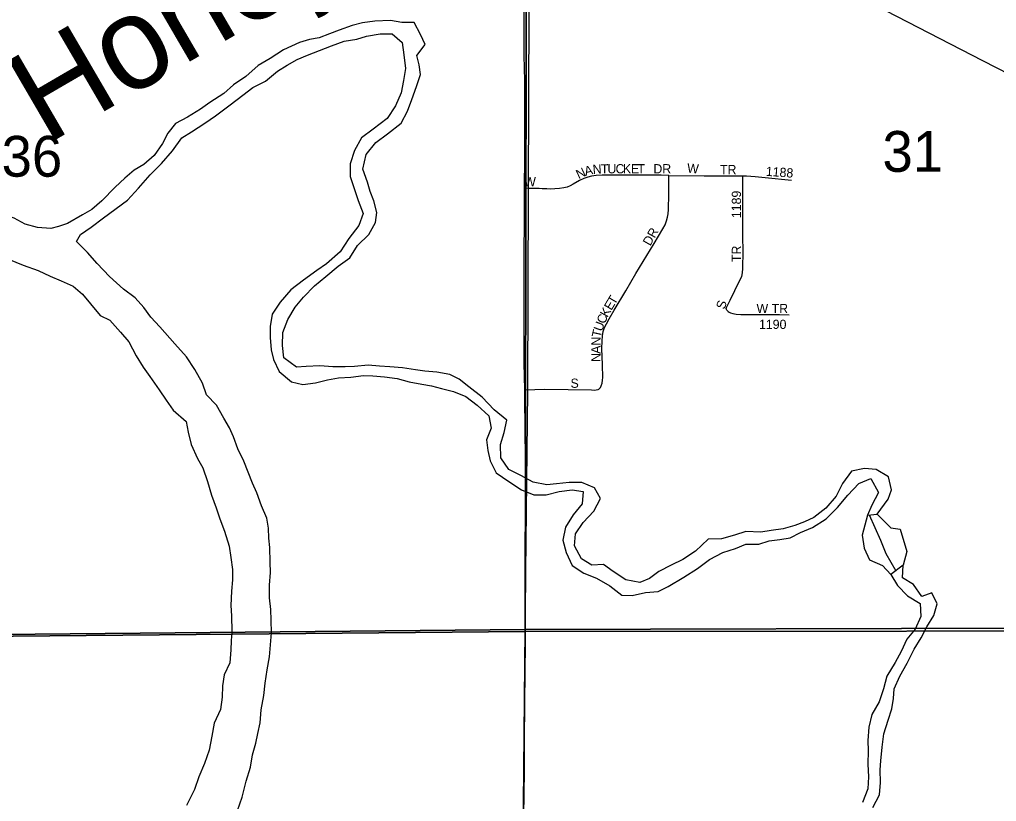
# Model space of a CAD drawing. Extents: x 0 to 34, y 0 to 22.
# Drawn here: x 5.204 to 5.705, y 17.325 to 17.726 of the extents above; entities that cross this region are included whole.
import ezdxf

# ---------------------------------------------------------------- set-up
doc = ezdxf.new("R2010")
doc.units = 0
for name, color, linetype in [('GM_X_County_Road', 7, 'Continuous'), ('GM_X_Major_River', 7, 'Continuous'), ('GM_X_Major_River_Text', 7, 'Continuous'), ('GM_X_Minor_Lake', 7, 'Continuous'), ('GM_X_Minor_River', 7, 'Continuous'), ('GM_X_Section', 7, 'Continuous'), ('GM_X_Section_Text', 7, 'Continuous'), ('GM_X_Township', 7, 'Continuous'), ('GM_X_Township_Subdivision', 7, 'Continuous'), ('GM_X_Township_Subdivision_Text', 7, 'Continuous'), ('GM_X_US_Route', 7, 'Continuous')]:
    doc.layers.add(name, color=color, linetype=linetype)

msp = doc.modelspace()

# ---------------------------------------------------------------- linework, layer by layer
at = {"layer": 'GM_X_County_Road'}
for points in [[(5.4631, 17.63929), (5.4631, 17.63971), (5.46326, 17.65463), (5.46329, 17.66302), (5.46333, 17.67359), (5.46336, 17.68415), (5.46323, 17.6944), (5.46296, 17.70745), (5.46293, 17.7314), (5.4629, 17.74227), (5.46276, 17.75471), (5.46285, 17.76621), (5.46292, 17.77833), (5.46283, 17.79947), (5.46286, 17.81097), (5.46292, 17.81843), (5.46298, 17.8257)], [(5.46322, 17.53596), (5.46309, 17.54282), (5.46307, 17.54468), (5.46302, 17.54778), (5.46292, 17.55369), (5.4629, 17.56362), (5.46289, 17.57231), (5.46292, 17.57697), (5.46294, 17.58443), (5.46297, 17.59375), (5.46301, 17.6037), (5.46299, 17.61209), (5.46313, 17.61611), (5.46311, 17.6189), (5.46313, 17.62107), (5.46311, 17.62666), (5.4631, 17.63131), (5.46309, 17.63598), (5.4631, 17.63929)], [(5.46375, 17.48363), (5.46358, 17.49915), (5.46346, 17.51687), (5.46333, 17.53055), (5.46322, 17.53596)], [(5.46362, 17.41484), (5.46367, 17.42552), (5.46378, 17.43826), (5.46379, 17.44293), (5.46388, 17.45286), (5.46385, 17.46591), (5.46377, 17.48175), (5.46375, 17.48363)], [(5.46288, 17.32327), (5.46309, 17.34596), (5.46312, 17.35529), (5.46325, 17.37548), (5.46357, 17.40594), (5.46362, 17.41484)]]:
    msp.add_lwpolyline(points, dxfattribs=at)
at = {"layer": 'GM_X_Major_River'}
for points in [[(5.50372, 17.44636), (5.49765, 17.44603), (5.49236, 17.44929), (5.48881, 17.45596), (5.48923, 17.46203), (5.49326, 17.46788), (5.49861, 17.47372), (5.50207, 17.48014), (5.49908, 17.48567), (5.49246, 17.48837), (5.48601, 17.48842), (5.47955, 17.48771), (5.47461, 17.48718), (5.46761, 17.48856), (5.46118, 17.49203), (5.45513, 17.49511), (5.451, 17.50102), (5.45086, 17.50785), (5.45261, 17.5141), (5.45399, 17.52035), (5.44758, 17.52571), (5.44136, 17.53221), (5.43457, 17.53738), (5.42967, 17.5414), (5.42475, 17.54372), (5.41812, 17.54491), (5.41205, 17.54552), (5.40712, 17.54613), (5.40049, 17.54713), (5.39404, 17.54775), (5.38873, 17.54798), (5.38286, 17.54859), (5.37583, 17.54788), (5.37109, 17.54773), (5.36482, 17.54778), (5.35819, 17.54821), (5.35116, 17.54788), (5.34623, 17.54754), (5.33962, 17.55233), (5.33891, 17.5586), (5.33915, 17.56524), (5.34167, 17.57205), (5.34551, 17.57828), (5.34972, 17.58337), (5.35545, 17.58921), (5.36118, 17.5941), (5.36748, 17.59936), (5.37358, 17.60368), (5.37742, 17.60991), (5.38334, 17.61556), (5.38662, 17.6218), (5.38741, 17.62691), (5.38575, 17.63281), (5.38388, 17.63756), (5.38259, 17.64251), (5.38017, 17.64917), (5.38194, 17.65655), (5.38691, 17.66278), (5.39283, 17.66728), (5.39989, 17.67273), (5.40316, 17.67878), (5.40529, 17.68483), (5.4078, 17.69146), (5.40975, 17.6977), (5.40902, 17.70264), (5.40792, 17.70739), (5.41214, 17.71305), (5.40971, 17.71819), (5.40653, 17.72429), (5.40027, 17.72434), (5.39439, 17.72533), (5.38642, 17.72501), (5.37996, 17.72411), (5.37464, 17.72282), (5.36798, 17.72041), (5.36304, 17.71855), (5.35771, 17.7165), (5.35277, 17.71559), (5.34764, 17.71411), (5.33945, 17.71038), (5.33259, 17.70588), (5.32649, 17.70232), (5.32019, 17.69667), (5.31389, 17.69236), (5.30893, 17.68784), (5.30169, 17.68334), (5.29692, 17.67996), (5.29025, 17.67584), (5.28415, 17.67247), (5.28013, 17.66757), (5.27744, 17.66228), (5.27322, 17.65605), (5.26787, 17.65153), (5.26292, 17.64854), (5.25814, 17.6444), (5.25318, 17.63988), (5.2463, 17.63291), (5.24114, 17.6284), (5.23638, 17.62559), (5.22876, 17.62128), (5.224, 17.61961)], [(5.23536, 17.61563), (5.24089, 17.61929), (5.24718, 17.62418), (5.25939, 17.63319), (5.26513, 17.63941), (5.27106, 17.6462), (5.27698, 17.65203), (5.28253, 17.65844), (5.28732, 17.66524), (5.29228, 17.66824), (5.29914, 17.67274), (5.30467, 17.67649), (5.31211, 17.68213), (5.3186, 17.68701), (5.32375, 17.69096), (5.33023, 17.69432), (5.33633, 17.6994), (5.34129, 17.7024), (5.34643, 17.70539), (5.35176, 17.70763), (5.36413, 17.71228), (5.3706, 17.7147), (5.37706, 17.71579), (5.382, 17.71727), (5.38903, 17.71854), (5.39529, 17.71849), (5.40038, 17.71409), (5.40128, 17.70782), (5.40199, 17.7008), (5.401, 17.69454), (5.39981, 17.68829), (5.39692, 17.68167), (5.3927, 17.67506), (5.38545, 17.66962), (5.37953, 17.66511), (5.37588, 17.65868), (5.37374, 17.65187), (5.3737, 17.64542), (5.37574, 17.63914), (5.37778, 17.63306), (5.38039, 17.6264), (5.37807, 17.62015), (5.37308, 17.61355), (5.36848, 17.60676), (5.36161, 17.60055), (5.35665, 17.59717), (5.34978, 17.5921), (5.34329, 17.58721), (5.33775, 17.5808), (5.33372, 17.57476), (5.33272, 17.56832), (5.33268, 17.56282), (5.3332, 17.55636), (5.3343, 17.55142), (5.3373, 17.54533), (5.34352, 17.53997), (5.34939, 17.5386), (5.35585, 17.5395), (5.36212, 17.54097), (5.36763, 17.54206), (5.37408, 17.54239), (5.38054, 17.5433), (5.38528, 17.54307), (5.39135, 17.54264), (5.39779, 17.54165), (5.40404, 17.54008), (5.41048, 17.53889), (5.41541, 17.53791), (5.42052, 17.53654), (5.42677, 17.53498), (5.43302, 17.53246), (5.43887, 17.52805), (5.4449, 17.52251), (5.44599, 17.51624), (5.44367, 17.51018), (5.44439, 17.50487), (5.44549, 17.49954), (5.44867, 17.49326), (5.45509, 17.48885), (5.4615, 17.48462), (5.46794, 17.48211), (5.4742, 17.48206), (5.48085, 17.48372), (5.4875, 17.48462), (5.49318, 17.48382), (5.49276, 17.47737), (5.48816, 17.47171), (5.48413, 17.46548), (5.48276, 17.45885), (5.48442, 17.45239), (5.48759, 17.44572), (5.49364, 17.44188), (5.50007, 17.43937), (5.50687, 17.43533), (5.51309, 17.43054), (5.51841, 17.4305), (5.52525, 17.43197), (5.5317, 17.43249), (5.53684, 17.43511), (5.54485, 17.43979), (5.5519, 17.44429)], [(5.224, 17.61961), (5.2201, 17.61868), (5.21337, 17.61912), (5.20694, 17.62088), (5.20127, 17.62396), (5.19635, 17.6257), (5.1901, 17.62803), (5.18387, 17.63168), (5.17745, 17.63571), (5.17235, 17.63954), (5.16537, 17.64491), (5.15973, 17.65197), (5.15673, 17.65712)], [(5.31591, 17.3201), (5.31824, 17.32691), (5.32039, 17.33524), (5.32253, 17.34244), (5.32352, 17.34869), (5.32528, 17.35475), (5.32626, 17.35967), (5.32744, 17.36517), (5.32806, 17.3718), (5.32944, 17.37919), (5.33005, 17.38545), (5.33105, 17.39227), (5.33224, 17.3989), (5.33328, 17.41122), (5.33314, 17.41768), (5.33299, 17.42318), (5.33227, 17.42926), (5.33232, 17.43571), (5.33275, 17.44215), (5.3326, 17.44747), (5.33246, 17.45506), (5.33193, 17.4598), (5.33178, 17.46493), (5.33086, 17.47006), (5.32825, 17.47634), (5.32584, 17.483), (5.3236, 17.48795), (5.31913, 17.49936), (5.31614, 17.50565), (5.3139, 17.51174), (5.31185, 17.51649), (5.30885, 17.52145), (5.30511, 17.52812), (5.30002, 17.53328), (5.29798, 17.53937), (5.29405, 17.54642), (5.28973, 17.5529), (5.28371, 17.55958), (5.27599, 17.56818), (5.27147, 17.57315), (5.26791, 17.57811), (5.26339, 17.58307), (5.25735, 17.58748), (5.25019, 17.59399), (5.24397, 17.60068), (5.23889, 17.60641), (5.23324, 17.61195), (5.23536, 17.61563)], [(5.19846, 17.60292), (5.20602, 17.59982), (5.21359, 17.59711), (5.21983, 17.59422), (5.22551, 17.5919), (5.23156, 17.58901), (5.23646, 17.58499), (5.24041, 17.58002), (5.24549, 17.5741), (5.2504, 17.5716), (5.25586, 17.56549), (5.26019, 17.56052), (5.26393, 17.55328), (5.26749, 17.54756), (5.27087, 17.5428), (5.27576, 17.53593), (5.27932, 17.53059), (5.28289, 17.52544), (5.28949, 17.5197), (5.29059, 17.51419), (5.29206, 17.50792), (5.29542, 17.50068), (5.29804, 17.49592), (5.30046, 17.48888), (5.30249, 17.48184), (5.30491, 17.47537), (5.30677, 17.46967), (5.30919, 17.46339), (5.3116, 17.45578), (5.3125, 17.44989), (5.31341, 17.44382), (5.31337, 17.43851), (5.31275, 17.43263), (5.31251, 17.42523), (5.31285, 17.41992), (5.31298, 17.41195), (5.31257, 17.40721), (5.31254, 17.40246), (5.31192, 17.39583), (5.30903, 17.38978), (5.30823, 17.38409), (5.30799, 17.37821), (5.30719, 17.37196), (5.30391, 17.36497), (5.30272, 17.35833), (5.30134, 17.35113), (5.29902, 17.34432), (5.29612, 17.33733), (5.2938, 17.33089), (5.28975, 17.32277)], [(5.64412, 17.47205), (5.64968, 17.47978), (5.65143, 17.4847), (5.64977, 17.49135), (5.64353, 17.49501), (5.63747, 17.49562), (5.63082, 17.49415), (5.62621, 17.48793), (5.62294, 17.48131), (5.61777, 17.47528), (5.61148, 17.4704), (5.60672, 17.46815), (5.60177, 17.4663), (5.59588, 17.46463), (5.58961, 17.46373), (5.58429, 17.46282), (5.57671, 17.46326), (5.57081, 17.46141), (5.56416, 17.45956), (5.55732, 17.45923), (5.55083, 17.45321), (5.54434, 17.4489), (5.53844, 17.44591), (5.53197, 17.44273), (5.5272, 17.43916), (5.52225, 17.43711), (5.51505, 17.4385), (5.50863, 17.44272), (5.50372, 17.44636)], [(5.5519, 17.44429), (5.558, 17.4488), (5.56486, 17.45254), (5.57133, 17.45457), (5.57666, 17.45681), (5.5833, 17.45676), (5.58862, 17.45843), (5.59413, 17.45914), (5.59945, 17.46005), (5.60478, 17.46267), (5.61087, 17.46528), (5.61792, 17.46978), (5.62366, 17.47562), (5.62902, 17.48184), (5.63456, 17.48787), (5.64084, 17.49047), (5.64478, 17.48323), (5.64131, 17.47681), (5.639, 17.4717), (5.64412, 17.47205)], [(5.64412, 17.47205), (5.65109, 17.46516), (5.65583, 17.46437), (5.65933, 17.45306), (5.6574, 17.44595)], [(5.6574, 17.44595), (5.65111, 17.44126), (5.65448, 17.43554), (5.65956, 17.43019), (5.66618, 17.42634), (5.66651, 17.4197), (5.66361, 17.41308), (5.65921, 17.40799), (5.65632, 17.40176), (5.65324, 17.39609), (5.64902, 17.3891), (5.64726, 17.38247), (5.64513, 17.37585), (5.64128, 17.36943), (5.63972, 17.3628), (5.63929, 17.35597), (5.63944, 17.35066), (5.6392, 17.34383), (5.63953, 17.33738), (5.6393, 17.33131), (5.63659, 17.32431)], [(5.64188, 17.32162), (5.64516, 17.32823), (5.64577, 17.33449), (5.64563, 17.34094), (5.64585, 17.34568), (5.64666, 17.35269), (5.64747, 17.35952), (5.64961, 17.36652), (5.65155, 17.3722), (5.65235, 17.3775), (5.65277, 17.38262), (5.65566, 17.38905), (5.6595, 17.39566), (5.66297, 17.40285), (5.66662, 17.4087), (5.6695, 17.41437), (5.67315, 17.42022), (5.6749, 17.42609), (5.6721, 17.4318), (5.66696, 17.42994), (5.66264, 17.43605), (5.65698, 17.43951), (5.6574, 17.44595)]]:
    msp.add_lwpolyline(points, dxfattribs=at)
at = {"layer": 'GM_X_Minor_Lake'}
msp.add_lwpolyline([(5.64412, 17.47205), (5.65109, 17.46516), (5.65583, 17.46437), (5.65933, 17.45306), (5.6574, 17.44595)], dxfattribs=at)
at = {"layer": 'GM_X_Minor_River'}
for points in [[(5.639, 17.4717), (5.63627, 17.46129), (5.63736, 17.45464), (5.64016, 17.44874), (5.64678, 17.44584), (5.65111, 17.44126)], [(5.63989, 17.47176), (5.64573, 17.45875), (5.64853, 17.4519), (5.65357, 17.4431)]]:
    msp.add_lwpolyline(points, dxfattribs=at)
at = {"layer": 'GM_X_Section'}
for points in [[(5.4644, 17.92291), (5.98372, 17.92012), (5.97819, 17.41427), (5.46339, 17.41305), (5.46435, 17.9159)], [(4.95614, 17.90875), (5.46435, 17.9159), (5.46339, 17.41305), (4.96051, 17.40814)], [(4.96051, 17.40814), (5.46339, 17.41305), (5.46025, 17.07317), (4.95569, 17.07188), (4.95501, 17.40799)], [(5.97819, 17.41427), (5.98065, 17.41444), (5.97596, 17.07021), (5.46025, 17.07317), (5.46339, 17.41305)]]:
    msp.add_lwpolyline(points, close=True, dxfattribs=at)
at = {"layer": 'GM_X_Township'}
for points in [[(4.32513, 17.40324), (4.77846, 17.40425), (4.99421, 17.40763), (5.46352, 17.41199), (5.46485, 17.53523), (5.46518, 17.63837), (5.46592, 17.82417), (5.46606, 17.86097), (5.46575, 18.22108), (5.4678, 18.39922), (5.46813, 18.42722), (5.46918, 18.51868), (5.46955, 18.55069), (5.47024, 18.61055), (5.47055, 18.63752), (5.47095, 18.67198), (5.47122, 18.69589), (5.47192, 18.75628), (5.47212, 18.77357), (5.47293, 18.84412), (5.47565, 19.08008)], [(6.97838, 17.41123), (6.85112, 17.41144), (6.74587, 17.41079), (6.41604, 17.41268), (6.21985, 17.41235), (5.85482, 17.41232), (5.46352, 17.41199), (5.46485, 17.53523), (5.46518, 17.63837), (5.46592, 17.82417), (5.46606, 17.86097), (5.46575, 18.22108), (5.4678, 18.39922), (5.46813, 18.42722), (5.46918, 18.51868), (5.46955, 18.55069), (5.47024, 18.61055), (5.47055, 18.63752), (5.47095, 18.67198), (5.47122, 18.69589), (5.47192, 18.75628), (5.47212, 18.77357), (5.47293, 18.84412), (5.47565, 19.08008)], [(3.86539, 14.40349), (4.43815, 14.40265), (5.04041, 14.40177), (5.06657, 14.40173), (5.44111, 14.40116), (5.44669, 15.15063), (5.45044, 15.65487), (5.45419, 15.90393), (5.45428, 16.08137), (5.45292, 16.19179), (5.45515, 16.40295), (5.45701, 16.6786), (5.45812, 16.85635), (5.46352, 17.41199), (4.99421, 17.40763), (4.77846, 17.40425), (4.32513, 17.40324)], [(5.45812, 16.85635), (5.46352, 17.41199), (5.85482, 17.41232), (6.21985, 17.41235), (6.41604, 17.41268), (6.74587, 17.41079), (6.85112, 17.41144), (6.97838, 17.41123), (7.4791, 17.40579), (7.48595, 17.40578), (7.97617, 17.40455), (7.9915, 17.4046), (8.4927, 17.4064), (8.48897, 16.91291)]]:
    msp.add_lwpolyline(points, dxfattribs=at)
at = {"layer": 'GM_X_Township_Subdivision'}
for points in [[(5.5372, 17.6459), (5.53319, 17.64595), (5.52635, 17.64594), (5.51671, 17.64605), (5.50303, 17.6461), (5.49992, 17.64591), (5.49747, 17.64553), (5.49566, 17.64506), (5.49363, 17.6443), (5.49139, 17.64322), (5.48814, 17.64137), (5.48651, 17.64049), (5.48507, 17.63992), (5.48328, 17.63947), (5.48115, 17.63915), (5.47869, 17.63895), (5.47652, 17.63891), (5.47466, 17.63897), (5.47217, 17.63907), (5.47062, 17.63914), (5.46548, 17.63924), (5.4631, 17.63929)], [(5.46322, 17.53596), (5.47352, 17.53624), (5.49745, 17.53584), (5.49892, 17.53577), (5.49994, 17.53587), (5.50084, 17.53604), (5.50133, 17.5363), (5.5021, 17.53717), (5.50253, 17.53801), (5.50293, 17.5393), (5.50312, 17.5408), (5.50324, 17.54225), (5.50309, 17.54876), (5.50285, 17.55714), (5.50289, 17.56086), (5.50313, 17.56365), (5.50355, 17.56577), (5.50422, 17.56784), (5.50514, 17.56981), (5.50647, 17.57227), (5.50917, 17.57681), (5.51509, 17.58667), (5.52026, 17.59553), (5.52957, 17.61096), (5.53406, 17.61841), (5.53522, 17.62061), (5.53604, 17.62262), (5.53654, 17.62442), (5.53685, 17.62625), (5.53702, 17.62842), (5.53714, 17.63619), (5.5372, 17.6459)], [(5.5372, 17.6459), (5.55533, 17.64576), (5.56982, 17.64573), (5.57519, 17.64565)], [(5.56715, 17.57652), (5.56692, 17.57683), (5.56676, 17.57711), (5.56664, 17.57757), (5.56676, 17.57812), (5.56725, 17.57909), (5.56865, 17.58183), (5.57104, 17.58682), (5.57367, 17.59212), (5.57453, 17.59412), (5.575, 17.59592), (5.57521, 17.59809), (5.57527, 17.60712), (5.5752, 17.61459), (5.57512, 17.6314), (5.57518, 17.6426), (5.57519, 17.64565)], [(5.57519, 17.64565), (5.57701, 17.64562), (5.58137, 17.64536), (5.58665, 17.64478), (5.60012, 17.64343)], [(5.56715, 17.57652), (5.56761, 17.57606), (5.56808, 17.57571), (5.56882, 17.57533), (5.57002, 17.57498), (5.57172, 17.5747), (5.57414, 17.5745), (5.57817, 17.5745), (5.585, 17.57453), (5.594, 17.57456), (5.59896, 17.57443)]]:
    msp.add_lwpolyline(points, dxfattribs=at)
at = {"layer": 'GM_X_US_Route'}
msp.add_lwpolyline([(5.25896, 17.93036), (5.28284, 17.91834), (5.30936, 17.90465), (5.33038, 17.89388), (5.34361, 17.88699), (5.37684, 17.87004), (5.43204, 17.84147), (5.44841, 17.83319), (5.46298, 17.8257), (5.48463, 17.81457), (5.50285, 17.80515), (5.51921, 17.79687), (5.53691, 17.78777), (5.54744, 17.78242), (5.59079, 17.76), (5.62757, 17.74112), (5.64305, 17.73317), (5.69807, 17.7049), (5.73346, 17.6867)], dxfattribs=at)

# ---------------------------------------------------------------- texts
at = {"layer": 'GM_X_Major_River_Text'}
msp.add_text('Honey', height=0.047367, rotation=30.2258, dxfattribs=at).set_placement((5.21772, 17.66132))
at = {"layer": 'GM_X_Section_Text'}
for s, p in [('36', (5.19487, 17.64524)), ('31', (5.64674, 17.64774))]:
    msp.add_text(s, height=0.020928, rotation=0, dxfattribs=at).set_placement(p)
at = {"layer": 'GM_X_Township_Subdivision_Text'}
for s, height, rotation, p in [('A', 0.00473, 14.243, (5.49445, 17.6456)), ('N', 0.00473, 4.3317, (5.49827, 17.64659)), ('T', 0.00473, 0.6284, (5.50235, 17.6469)), ('U', 0.00473, 0, (5.50567, 17.64694)), ('C', 0.00473, 0, (5.50983, 17.64694)), ('K', 0.00473, 0, (5.51358, 17.64694)), ('E', 0.00473, 0, (5.51775, 17.64694)), ('T', 0.00473, 0, (5.52108, 17.64694)), ('DR', 0.004735, 0, (5.52924, 17.64694)), ('W', 0.00473, 355.5872, (5.5464, 17.64735)), ('TR', 0.004735, 0, (5.56341, 17.64652)), ('N', 0.00473, 25.079, (5.4909, 17.64392)), ('1188', 0.004735, 356.0569, (5.5868, 17.64569)), ('W', 0.00473, 0, (5.46299, 17.64027)), ('1189', 0.004735, 90, (5.57419, 17.62397)), ('DR', 0.004735, 60.6435, (5.52763, 17.6094)), ('TR', 0.004735, 90, (5.57419, 17.60146)), ('E', 0.00473, 59.2658, (5.50768, 17.57633)), ('T', 0.00473, 59.2658, (5.50939, 17.57919)), ('S', 0.00473, 73.0861, (5.5658, 17.57693)), ('K', 0.00473, 60.8244, (5.50567, 17.57272)), ('W TR', 0.004735, 0, (5.58216, 17.57527)), ('U', 0.00473, 69.4772, (5.50283, 17.56553)), ('C', 0.00473, 67.1522, (5.50427, 17.56939)), ('1190', 0.004735, 0, (5.58341, 17.56714)), ('T', 0.00473, 77.7201, (5.50217, 17.56245)), ('N', 0.00473, 89.0382, (5.50213, 17.55853)), ('A', 0.00473, 89.7814, (5.50212, 17.55438)), ('N', 0.00473, 89.8032, (5.5021, 17.55021)), ('S', 0.00473, 0, (5.48674, 17.53694))]:
    msp.add_text(s, height=height, rotation=rotation, dxfattribs=at).set_placement(p)

doc.saveas('drawing.dxf')
